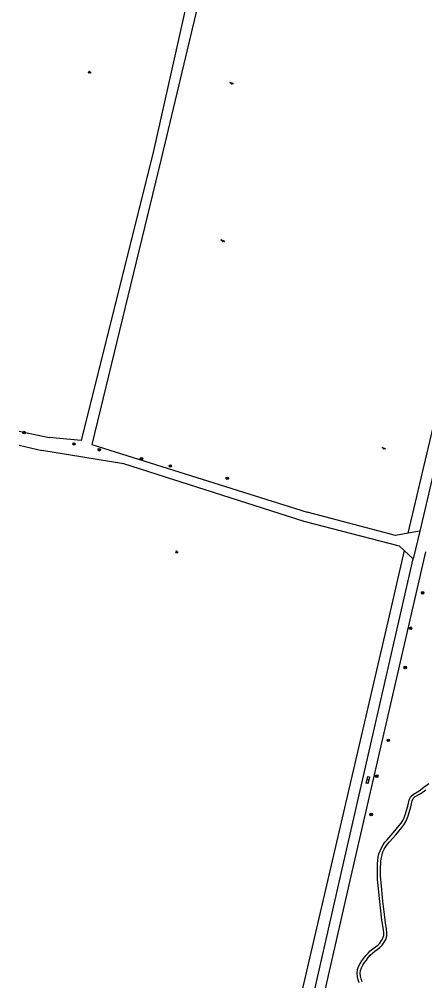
# Model space of a CAD drawing. Extents: x 128999 to 131010, y 395498 to 399007.
# Drawn here: x 129000 to 129128.9, y 396384.7 to 396690 of the extents above; entities that cross this region are included whole.
import ezdxf

# ---------------------------------------------------------------- set-up
doc = ezdxf.new("R2010")
doc.units = 0
for name, color, linetype in [('gg-knt-onverhard', 7, 'Continuous'), ('gg-knt-verharding', 7, 'Continuous'), ('gt-grn-groengrens', 7, 'Continuous'), ('gt-symb-boom', 7, 'Continuous'), ('gt-symb-groenvak', 7, 'Continuous'), ('gt-symb-klinker verharding', 7, 'Continuous'), ('gt-symb-speelvoorziening', 7, 'Continuous')]:
    doc.layers.add(name, color=color, linetype=linetype)

# ---------------------------------------------------------------- blocks, each defined once
blk = doc.blocks.new('gt0-GRVAK')
at = {"layer": 'gt-symb-groenvak'}
for p, q in [((-0.11, 0.19), (-0.23, 0.24)), ((-0.18, 0.15), (0.09, 0.15)), ((-0.09, 0.21), (-0.16, 0.32)), ((-0.05, 0.21), (-0.05, 0.39)), ((0, 0.21), (0.06, 0.32)), ((0.01, 0.19), (0.13, 0.24)), ((0.26, -0.05), (0.2, 0.06)), ((0.31, -0.05), (0.31, 0.13)), ((0.35, -0.05), (0.41, 0.06)), ((-0.24, -0.23), (-0.36, -0.18)), ((-0.32, -0.26), (-0.05, -0.26)), ((-0.23, -0.21), (-0.29, -0.1)), ((-0.18, -0.2), (-0.18, -0.02)), ((-0.14, -0.21), (-0.07, -0.1)), ((-0.12, -0.23), (0, -0.18)), ((0.24, -0.07), (0.12, -0.02)), ((0.17, -0.11), (0.44, -0.11)), ((0.37, -0.07), (0.49, -0.02))]:
    blk.add_line(p, q, dxfattribs=at)
blk = doc.blocks.new('gt0-SV')
at = {"layer": 'gt-symb-speelvoorziening'}
for p, q in [((-0.48, 0.26), (-0.08, 0.1)), ((0.54, -0.08), (-0.45, 0.32)), ((0.13, 0.01), (0.51, -0.14))]:
    blk.add_line(p, q, dxfattribs=at)
for centre, radius, start, end in [((-0.47, 0.29), 0.0369, 63.6251, 252.6602), ((0, -0.01), 0.128, 127.6866, 8.5986), ((0.53, -0.11), 0.0363, 243.5085, 72.5436)]:
    blk.add_arc(centre, radius, start, end, dxfattribs=at)
blk = doc.blocks.new('gt0-BOOM')
at = {"layer": 'gt-symb-boom'}
for radius in [0.4, 0.2]:
    blk.add_circle((0, 0), radius, dxfattribs=at)
blk = doc.blocks.new('gt0-KL1')
at = {"layer": 'gt-symb-klinker verharding'}
for p, q in [((-1.15, 0.3), (1.15, 0.3)), ((-1, -0.3), (-1, 0.3)), ((-0.5, 0.3), (-0.5, 0.45)), ((0, -0.3), (0, 0.3)), ((0.5, 0.3), (0.5, 0.45)), ((1, -0.3), (1, 0.3)), ((-1.15, -0.3), (1.15, -0.3)), ((-0.5, -0.45), (-0.5, -0.3)), ((0.5, -0.45), (0.5, -0.3))]:
    blk.add_line(p, q, dxfattribs=at)

msp = doc.modelspace()

# ---------------------------------------------------------------- linework, layer by layer
at = {"layer": 'gg-knt-onverhard'}
for p, q in [((129000, 396559.21), (129009.51, 396557.14)), ((129000, 396554.77), (129007.2, 396553.01)), ((129127.32, 396527.43), (129123.67, 396526.78)), ((129125.27, 396518.64), (129122.38, 396521.33))]:
    msp.add_line(p, q, dxfattribs=at)
for points in [[(129005.95, 396757.87), (129064.47, 396744.1), (129055.47, 396705.4), (129042.68, 396648.26), (129019.68, 396556.23), (129009.51, 396557.14)], [(129067.52, 396743.43), (129062.23, 396717.27), (129045.17, 396645.7), (129023.11, 396554.94), (129091.56, 396533.44)], [(129090.57, 396530.53), (129033.23, 396548.8), (129007.2, 396553.01)], [(129123.67, 396526.78), (129119.63, 396526.06), (129091.56, 396533.44)], [(129122.38, 396521.33), (129120.9, 396522.71), (129090.57, 396530.53)], [(129108.08, 396384), (129107.73, 396384.98), (129107.49, 396386.02), (129107.4, 396387.1), (129107.52, 396388.2), (129107.89, 396389.23), (129108.38, 396390.16), (129108.94, 396391.04), (129109.55, 396391.86), (129110.2, 396392.65), (129110.87, 396393.42), (129111.58, 396394.18), (129112.4, 396394.84), (129113.22, 396395.42), (129113.99, 396396), (129114.65, 396396.65), (129115.19, 396397.4), (129115.62, 396398.21), (129115.88, 396399.05), (129115.89, 396399.94), (129115.76, 396400.89), (129115.44, 396402.86), (129115.3, 396403.86), (129114.53, 396410.83), (129114.02, 396415.82), (129113.94, 396416.82), (129113.89, 396417.83), (129113.85, 396418.84), (129113.85, 396419.86), (129113.87, 396420.87), (129113.92, 396421.88), (129114, 396422.9), (129114.12, 396423.93), (129114.36, 396424.95), (129114.7, 396425.95), (129115.14, 396426.9), (129115.66, 396427.81), (129116.26, 396428.66), (129116.92, 396429.45), (129118.91, 396431.69), (129120.81, 396433.98), (129121.39, 396434.76), (129121.9, 396435.57), (129122.32, 396436.42), (129122.66, 396437.32), (129123.56, 396440.14), (129123.75, 396441.09), (129123.94, 396442.14), (129124.46, 396443.18), (129125.32, 396443.95), (129127.08, 396444.95), (129128.65, 396446.11), (129130.22, 396447.34)], [(129109.01, 396384.36), (129108.69, 396385.26), (129108.48, 396386.17), (129108.4, 396387.09), (129108.5, 396387.97), (129108.81, 396388.82), (129109.25, 396389.66), (129109.76, 396390.47), (129110.34, 396391.25), (129110.96, 396392.01), (129111.61, 396392.75), (129112.27, 396393.45), (129113, 396394.04), (129113.81, 396394.62), (129114.64, 396395.24), (129115.41, 396395.99), (129116.04, 396396.87), (129116.55, 396397.82), (129116.87, 396398.89), (129116.89, 396400), (129116.75, 396401.04), (129116.43, 396403.01), (129116.29, 396403.99), (129115.63, 396409.94), (129115.02, 396415.9), (129114.94, 396416.89), (129114.89, 396417.88), (129114.85, 396418.86), (129114.85, 396419.85), (129114.87, 396420.84), (129114.92, 396421.82), (129114.99, 396422.8), (129115.11, 396423.76), (129115.32, 396424.68), (129115.63, 396425.58), (129116.02, 396426.44), (129116.5, 396427.27), (129117.06, 396428.05), (129117.68, 396428.8), (129119.67, 396431.04), (129121.6, 396433.37), (129122.21, 396434.2), (129122.77, 396435.08), (129123.23, 396436.02), (129123.61, 396436.99), (129124.53, 396439.89), (129124.74, 396440.9), (129124.9, 396441.82), (129125.27, 396442.57), (129125.9, 396443.13), (129127.62, 396444.1), (129129.26, 396445.32)]]:
    msp.add_lwpolyline(points, dxfattribs=at)
at = {"layer": 'gg-knt-verharding'}
for p, q in [((129204.71, 396858.56), (129127.32, 396527.43)), ((129127.32, 396527.43), (129125.27, 396518.64))]:
    msp.add_line(p, q, dxfattribs=at)
for points in [[(129069.37, 396274.05), (129101.81, 396416.45), (129125.27, 396518.64)], [(129087.6, 396339.47), (129105.51, 396417.91), (129129.2, 396520.84)]]:
    msp.add_lwpolyline(points, dxfattribs=at)
at = {"layer": 'gt-grn-groengrens'}
for points in [[(129123.67, 396526.78), (129189.4, 396805.08), (129190.65, 396810.79)], [(129122.38, 396521.33), (129117.6, 396500.58), (129065, 396274.83)]]:
    msp.add_lwpolyline(points, dxfattribs=at)

# ---------------------------------------------------------------- block references
at = {"layer": 'gt-symb-boom'}
for p in [(129001.59, 396558.75), (129017.43, 396555.14), (129025.44, 396553.29), (129038.86, 396550.44), (129048.05, 396548.14), (129066.13, 396544.2), (129128.24, 396507.85), (129124.45, 396496.61), (129122.71, 396484.14), (129117.32, 396461), (129113.65, 396449.64), (129111.88, 396437.45)]:
    msp.add_blockref('gt0-BOOM', p, dxfattribs=at)
at = {"layer": 'gt-symb-groenvak', "rotation": -7.068140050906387}
for p in [(129022.35, 396673.19), (129050.03, 396520.84)]:
    msp.add_blockref('gt0-GRVAK', p, dxfattribs=at)
at = {"layer": 'gt-symb-klinker verharding', "rotation": 77.17287657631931}
msp.add_blockref('gt0-KL1', (129110.88, 396448.38), dxfattribs=at)
at = {"layer": 'gt-symb-speelvoorziening'}
for p in [(129067.42, 396669.64), (129064.64, 396619.59), (129115.83, 396553.71)]:
    msp.add_blockref('gt0-SV', p, dxfattribs=at)

doc.saveas('drawing.dxf')
